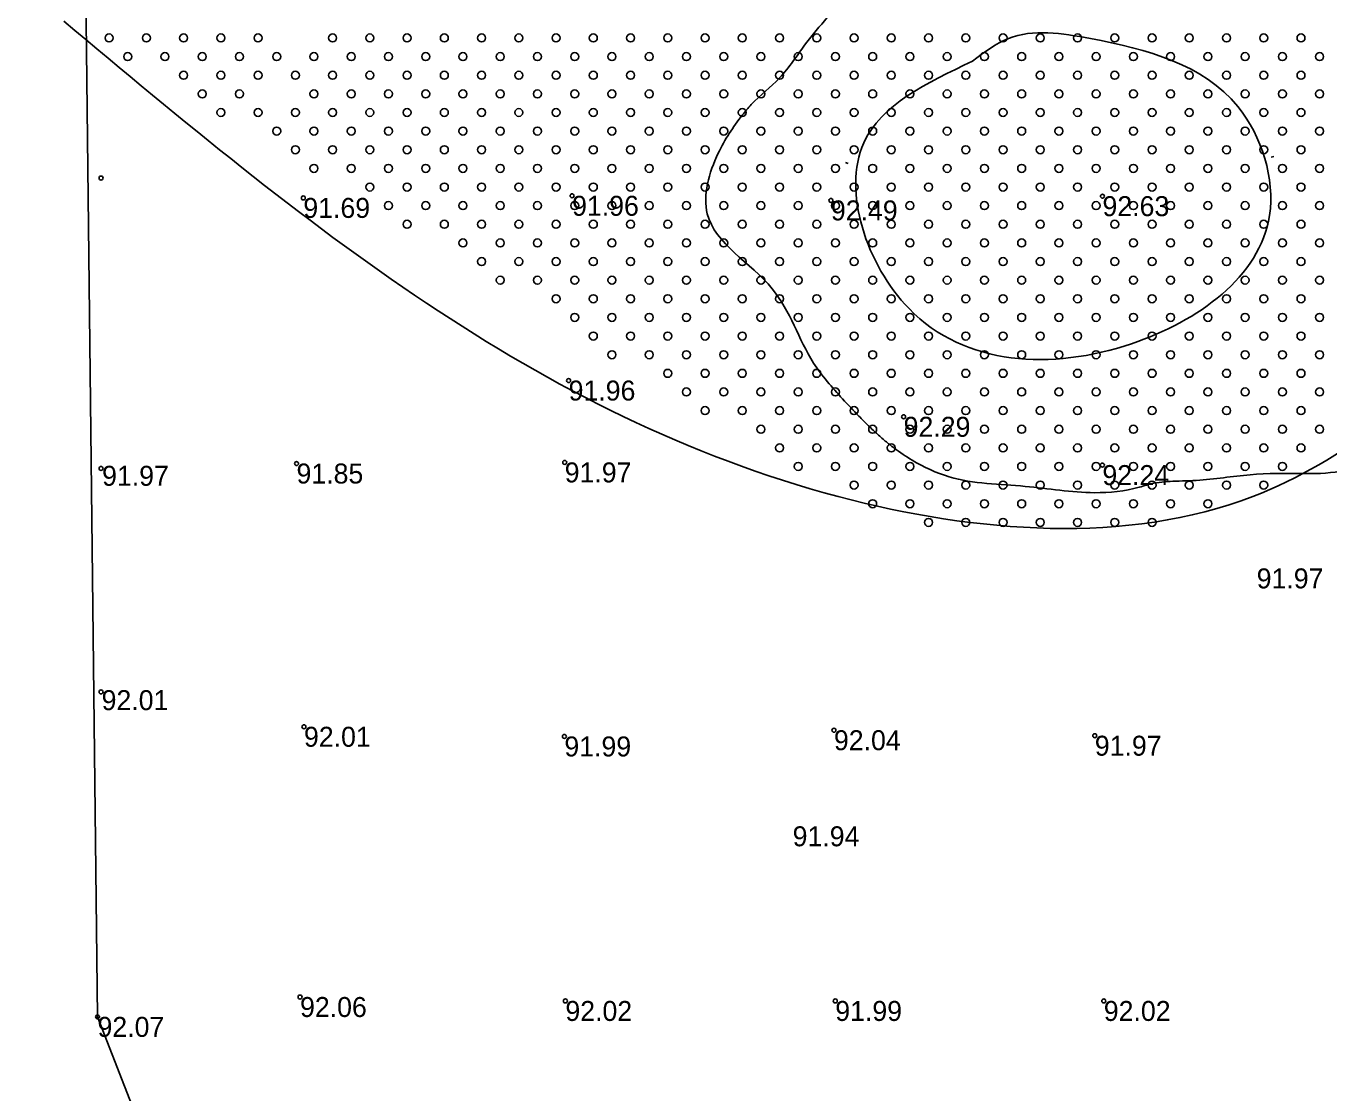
# Model space of a CAD drawing. Extents: x 316000 to 728450, y 314368 to 726000.
# Drawn here: x 725688.4 to 725933.2, y 314696.8 to 314897.2 of the extents above; entities that cross this region are included whole.
import ezdxf

# ---------------------------------------------------------------- set-up
doc = ezdxf.new("R2010")
doc.units = 0
for name, color, linetype in [('RAMI_UZMR_####_####_#', 7, 'Continuous'), ('RELJ_AATZ_####_TKST_#', 7, 'Continuous'), ('RELJ_ELEM_####_####_#', 7, 'Continuous'), ('RELJ_HORZ_PAMT_####_#', 7, 'Continuous'), ('RELJ_HORZ_RESN_####_#', 7, 'Continuous'), ('TERT_ELEM_####_####_#', 7, 'Continuous'), ('TERT_KONT_####_####_#', 7, 'Continuous')]:
    doc.layers.add(name, color=color, linetype=linetype)

msp = doc.modelspace()

# ---------------------------------------------------------------- linework, layer by layer
at = {"layer": 'RAMI_UZMR_####_####_#'}
msp.add_lwpolyline([(727254.69, 315085.95), (727002.7, 315002.84), (726508.21, 314868.03), (726416.7, 314837.05), (725982.38, 314530.96), (725916.44, 314513.26), (725799.16, 314549.2), (725735.9, 314623.63), (725701.82, 314711.1), (725697.25, 315112.64), (725659.91, 315163.35), (725614.81, 315211.65), (725561.8, 315231.45), (725500.09, 315274.21), (725474.77, 315308.26), (725484.26, 315374.77), (725505.03, 315405.04), (725554.87, 315404.25), (725559.14, 315567.14), (725558.67, 315591.68), (725662, 315676.73), (726089.69, 315915.19)], dxfattribs=at)
at = {"layer": 'RELJ_ELEM_####_####_#'}
for centre in [(725702.48, 314868.69), (725740.5, 314864.95), (725791.01, 314865.35), (725839.65, 314864.48), (725890.69, 314865.28), (725790.36, 314830.64), (725853.32, 314823.83), (725702.48, 314814.13), (725739.22, 314815.05), (725789.62, 314815.26), (725890.67, 314814.76), (725702.48, 314772.15), (725740.62, 314765.6), (725789.56, 314763.78), (725840.22, 314764.95), (725889.25, 314763.92), (725739.88, 314714.83), (725789.75, 314714.09), (725840.47, 314714.09), (725890.94, 314714.09), (725701.82, 314711.1)]:
    msp.add_circle(centre, 0.375, dxfattribs=at)
at = {"layer": 'RELJ_HORZ_PAMT_####_#'}
for p, q in [((725842.41, 314871.61), (725842.88, 314871.42)), ((725922.89, 314872.76), (725922.41, 314872.6))]:
    msp.add_line(p, q, dxfattribs=at)
msp.add_spline([(725866.26, 314890.64), (725845.81, 314875.28), (725854.33, 314844.15), (725896.15, 314837.56), (725922.08, 314861.63), (725916.12, 314882.11), (725888.42, 314894.9), (725873.03, 314894.9), (725866.26, 314890.64)], degree=3, dxfattribs=at)
at = {"layer": 'RELJ_HORZ_RESN_####_#'}
msp.add_spline([(725847.58, 314913.36), (725842.82, 314903.9), (725834.89, 314893.88), (725830, 314887.5), (725824.68, 314882.5), (725823, 314880.5), (725818.46, 314873.33), (725816.42, 314861.94), (725828.62, 314847.89), (725836.39, 314833.94), (725841.85, 314827.21), (725844.92, 314823.94), (725846.54, 314822.33), (725848.21, 314820.75), (725849.87, 314819.28), (725851.54, 314817.96), (725854.93, 314815.69), (725861.88, 314812.56), (725876.18, 314810.77), (725889.21, 314809.58), (725897.6, 314810.61), (725900.35, 314811.35), (725904.45, 314811.73), (725909.6, 314811.98), (725914.71, 314812.55), (725924.78, 314813.21), (725939.26, 314815.23), (725946, 314828.5), (725947.02, 314831.36), (725947.68, 314833.6), (725948.09, 314835.89), (725948.17, 314836.43), (725948.37, 314838.35), (725951.84, 314843.45), (725956.45, 314854.2), (725958.07, 314865.07), (725957.81, 314870.33), (725957.42, 314872.87), (725956.86, 314875.34), (725955.34, 314880.33), (725953.4, 314885.29), (725948.2, 314895.01), (725944.11, 314905.69), (725940.13, 314915.61), (725934.59, 314917.71), (725930.31, 314919.02), (725927.36, 314920.28), (725925.87, 314920.52), (725924.32, 314920.84), (725921.47, 314921.64), (725910.61, 314924.89), (725899.55, 314928.31), (725893.93, 314929.77), (725888.26, 314931.21), (725887.09, 314931.52)], degree=3, dxfattribs=at)
at = {"layer": 'TERT_ELEM_####_####_#'}
for centre in [(725704, 314895), (725711, 314895), (725718, 314895), (725725, 314895), (725732, 314895), (725746, 314895), (725753, 314895), (725760, 314895), (725767, 314895), (725774, 314895), (725781, 314895), (725788, 314895), (725795, 314895), (725802, 314895), (725809, 314895), (725816, 314895), (725823, 314895), (725830, 314895), (725837, 314895), (725844, 314895), (725851, 314895), (725858, 314895), (725865, 314895), (725872, 314895), (725879, 314895), (725886, 314895), (725893, 314895), (725900, 314895), (725907, 314895), (725914, 314895), (725921, 314895), (725928, 314895), (725707.5, 314891.5), (725714.5, 314891.5), (725721.5, 314891.5), (725728.5, 314891.5), (725735.5, 314891.5), (725742.5, 314891.5), (725749.5, 314891.5), (725756.5, 314891.5), (725763.5, 314891.5), (725770.5, 314891.5), (725777.5, 314891.5), (725784.5, 314891.5), (725791.5, 314891.5), (725798.5, 314891.5), (725805.5, 314891.5), (725812.5, 314891.5), (725819.5, 314891.5), (725826.5, 314891.5), (725833.5, 314891.5), (725840.5, 314891.5), (725847.5, 314891.5), (725854.5, 314891.5), (725861.5, 314891.5), (725868.5, 314891.5), (725875.5, 314891.5), (725882.5, 314891.5), (725889.5, 314891.5), (725896.5, 314891.5), (725903.5, 314891.5), (725910.5, 314891.5), (725917.5, 314891.5), (725924.5, 314891.5), (725931.5, 314891.5), (725718, 314888), (725725, 314888), (725732, 314888), (725739, 314888), (725746, 314888), (725753, 314888), (725760, 314888), (725767, 314888), (725774, 314888), (725781, 314888), (725788, 314888), (725795, 314888), (725802, 314888), (725809, 314888), (725816, 314888), (725823, 314888), (725830, 314888), (725837, 314888), (725844, 314888), (725851, 314888), (725858, 314888), (725865, 314888), (725872, 314888), (725879, 314888), (725886, 314888), (725893, 314888), (725900, 314888), (725907, 314888), (725914, 314888), (725921, 314888), (725928, 314888), (725721.5, 314884.5), (725728.5, 314884.5), (725742.5, 314884.5), (725749.5, 314884.5), (725756.5, 314884.5), (725763.5, 314884.5), (725770.5, 314884.5), (725777.5, 314884.5), (725784.5, 314884.5), (725791.5, 314884.5), (725798.5, 314884.5), (725805.5, 314884.5), (725812.5, 314884.5), (725819.5, 314884.5), (725826.5, 314884.5), (725833.5, 314884.5), (725840.5, 314884.5), (725847.5, 314884.5), (725854.5, 314884.5), (725861.5, 314884.5), (725868.5, 314884.5), (725875.5, 314884.5), (725882.5, 314884.5), (725889.5, 314884.5), (725896.5, 314884.5), (725903.5, 314884.5), (725910.5, 314884.5), (725917.5, 314884.5), (725924.5, 314884.5), (725931.5, 314884.5), (725725, 314881), (725732, 314881), (725739, 314881), (725746, 314881), (725753, 314881), (725760, 314881), (725767, 314881), (725774, 314881), (725781, 314881), (725788, 314881), (725795, 314881), (725802, 314881), (725809, 314881), (725816, 314881), (725823, 314881), (725830, 314881), (725837, 314881), (725844, 314881), (725851, 314881), (725858, 314881), (725865, 314881), (725872, 314881), (725879, 314881), (725886, 314881), (725893, 314881), (725900, 314881), (725907, 314881), (725914, 314881), (725921, 314881), (725928, 314881), (725735.5, 314877.5), (725742.5, 314877.5), (725749.5, 314877.5), (725756.5, 314877.5), (725763.5, 314877.5), (725770.5, 314877.5), (725777.5, 314877.5), (725784.5, 314877.5), (725791.5, 314877.5), (725798.5, 314877.5), (725805.5, 314877.5), (725812.5, 314877.5), (725819.5, 314877.5), (725826.5, 314877.5), (725833.5, 314877.5), (725840.5, 314877.5), (725847.5, 314877.5), (725854.5, 314877.5), (725861.5, 314877.5), (725868.5, 314877.5), (725875.5, 314877.5), (725882.5, 314877.5), (725889.5, 314877.5), (725896.5, 314877.5), (725903.5, 314877.5), (725910.5, 314877.5), (725917.5, 314877.5), (725924.5, 314877.5), (725931.5, 314877.5), (725739, 314874), (725746, 314874), (725753, 314874), (725760, 314874), (725767, 314874), (725774, 314874), (725781, 314874), (725788, 314874), (725795, 314874), (725802, 314874), (725809, 314874), (725816, 314874), (725823, 314874), (725830, 314874), (725837, 314874), (725844, 314874), (725851, 314874), (725858, 314874), (725865, 314874), (725872, 314874), (725879, 314874), (725886, 314874), (725893, 314874), (725900, 314874), (725907, 314874), (725914, 314874), (725921, 314874), (725928, 314874), (725742.5, 314870.5), (725749.5, 314870.5), (725756.5, 314870.5), (725763.5, 314870.5), (725770.5, 314870.5), (725777.5, 314870.5), (725784.5, 314870.5), (725791.5, 314870.5), (725798.5, 314870.5), (725805.5, 314870.5), (725812.5, 314870.5), (725819.5, 314870.5), (725826.5, 314870.5), (725833.5, 314870.5), (725840.5, 314870.5), (725847.5, 314870.5), (725854.5, 314870.5), (725861.5, 314870.5), (725868.5, 314870.5), (725875.5, 314870.5), (725882.5, 314870.5), (725889.5, 314870.5), (725896.5, 314870.5), (725903.5, 314870.5), (725910.5, 314870.5), (725917.5, 314870.5), (725924.5, 314870.5), (725931.5, 314870.5), (725753, 314867), (725760, 314867), (725767, 314867), (725774, 314867), (725781, 314867), (725788, 314867), (725795, 314867), (725802, 314867), (725809, 314867), (725816, 314867), (725823, 314867), (725830, 314867), (725837, 314867), (725844, 314867), (725851, 314867), (725858, 314867), (725865, 314867), (725872, 314867), (725879, 314867), (725886, 314867), (725893, 314867), (725900, 314867), (725907, 314867), (725914, 314867), (725921, 314867), (725928, 314867), (725756.5, 314863.5), (725763.5, 314863.5), (725770.5, 314863.5), (725777.5, 314863.5), (725784.5, 314863.5), (725791.5, 314863.5), (725798.5, 314863.5), (725805.5, 314863.5), (725812.5, 314863.5), (725819.5, 314863.5), (725826.5, 314863.5), (725833.5, 314863.5), (725840.5, 314863.5), (725847.5, 314863.5), (725854.5, 314863.5), (725861.5, 314863.5), (725868.5, 314863.5), (725875.5, 314863.5), (725882.5, 314863.5), (725889.5, 314863.5), (725896.5, 314863.5), (725903.5, 314863.5), (725910.5, 314863.5), (725917.5, 314863.5), (725924.5, 314863.5), (725931.5, 314863.5), (725760, 314860), (725767, 314860), (725774, 314860), (725781, 314860), (725788, 314860), (725795, 314860), (725802, 314860), (725809, 314860), (725816, 314860), (725823, 314860), (725830, 314860), (725837, 314860), (725844, 314860), (725851, 314860), (725858, 314860), (725865, 314860), (725872, 314860), (725879, 314860), (725886, 314860), (725893, 314860), (725900, 314860), (725907, 314860), (725914, 314860), (725921, 314860), (725928, 314860), (725770.5, 314856.5), (725777.5, 314856.5), (725784.5, 314856.5), (725791.5, 314856.5), (725798.5, 314856.5), (725805.5, 314856.5), (725812.5, 314856.5), (725819.5, 314856.5), (725826.5, 314856.5), (725833.5, 314856.5), (725840.5, 314856.5), (725847.5, 314856.5), (725854.5, 314856.5), (725861.5, 314856.5), (725868.5, 314856.5), (725875.5, 314856.5), (725882.5, 314856.5), (725889.5, 314856.5), (725896.5, 314856.5), (725903.5, 314856.5), (725910.5, 314856.5), (725917.5, 314856.5), (725924.5, 314856.5), (725931.5, 314856.5), (725774, 314853), (725781, 314853), (725788, 314853), (725795, 314853), (725802, 314853), (725809, 314853), (725816, 314853), (725823, 314853), (725830, 314853), (725837, 314853), (725844, 314853), (725851, 314853), (725858, 314853), (725865, 314853), (725872, 314853), (725879, 314853), (725886, 314853), (725893, 314853), (725900, 314853), (725907, 314853), (725914, 314853), (725921, 314853), (725928, 314853), (725777.5, 314849.5), (725784.5, 314849.5), (725791.5, 314849.5), (725798.5, 314849.5), (725805.5, 314849.5), (725812.5, 314849.5), (725819.5, 314849.5), (725826.5, 314849.5), (725833.5, 314849.5), (725840.5, 314849.5), (725847.5, 314849.5), (725854.5, 314849.5), (725861.5, 314849.5), (725868.5, 314849.5), (725875.5, 314849.5), (725882.5, 314849.5), (725889.5, 314849.5), (725896.5, 314849.5), (725903.5, 314849.5), (725910.5, 314849.5), (725917.5, 314849.5), (725924.5, 314849.5), (725931.5, 314849.5), (725788, 314846), (725795, 314846), (725802, 314846), (725809, 314846), (725816, 314846), (725823, 314846), (725830, 314846), (725837, 314846), (725844, 314846), (725851, 314846), (725858, 314846), (725865, 314846), (725872, 314846), (725879, 314846), (725886, 314846), (725893, 314846), (725900, 314846), (725907, 314846), (725914, 314846), (725921, 314846), (725928, 314846), (725791.5, 314842.5), (725798.5, 314842.5), (725805.5, 314842.5), (725812.5, 314842.5), (725819.5, 314842.5), (725826.5, 314842.5), (725833.5, 314842.5), (725840.5, 314842.5), (725847.5, 314842.5), (725854.5, 314842.5), (725861.5, 314842.5), (725868.5, 314842.5), (725875.5, 314842.5), (725882.5, 314842.5), (725889.5, 314842.5), (725896.5, 314842.5), (725903.5, 314842.5), (725910.5, 314842.5), (725917.5, 314842.5), (725924.5, 314842.5), (725931.5, 314842.5), (725795, 314839), (725802, 314839), (725809, 314839), (725816, 314839), (725823, 314839), (725830, 314839), (725837, 314839), (725844, 314839), (725851, 314839), (725858, 314839), (725865, 314839), (725872, 314839), (725879, 314839), (725886, 314839), (725893, 314839), (725900, 314839), (725907, 314839), (725914, 314839), (725921, 314839), (725928, 314839), (725798.5, 314835.5), (725805.5, 314835.5), (725812.5, 314835.5), (725819.5, 314835.5), (725826.5, 314835.5), (725833.5, 314835.5), (725840.5, 314835.5), (725847.5, 314835.5), (725854.5, 314835.5), (725861.5, 314835.5), (725868.5, 314835.5), (725875.5, 314835.5), (725882.5, 314835.5), (725889.5, 314835.5), (725896.5, 314835.5), (725903.5, 314835.5), (725910.5, 314835.5), (725917.5, 314835.5), (725924.5, 314835.5), (725931.5, 314835.5), (725809, 314832), (725816, 314832), (725823, 314832), (725830, 314832), (725837, 314832), (725844, 314832), (725851, 314832), (725858, 314832), (725865, 314832), (725872, 314832), (725879, 314832), (725886, 314832), (725893, 314832), (725900, 314832), (725907, 314832), (725914, 314832), (725921, 314832), (725928, 314832), (725812.5, 314828.5), (725819.5, 314828.5), (725826.5, 314828.5), (725833.5, 314828.5), (725840.5, 314828.5), (725847.5, 314828.5), (725854.5, 314828.5), (725861.5, 314828.5), (725868.5, 314828.5), (725875.5, 314828.5), (725882.5, 314828.5), (725889.5, 314828.5), (725896.5, 314828.5), (725903.5, 314828.5), (725910.5, 314828.5), (725917.5, 314828.5), (725924.5, 314828.5), (725931.5, 314828.5), (725816, 314825), (725823, 314825), (725830, 314825), (725837, 314825), (725844, 314825), (725851, 314825), (725858, 314825), (725865, 314825), (725872, 314825), (725879, 314825), (725886, 314825), (725893, 314825), (725900, 314825), (725907, 314825), (725914, 314825), (725921, 314825), (725928, 314825), (725826.5, 314821.5), (725833.5, 314821.5), (725840.5, 314821.5), (725847.5, 314821.5), (725854.5, 314821.5), (725861.5, 314821.5), (725868.5, 314821.5), (725875.5, 314821.5), (725882.5, 314821.5), (725889.5, 314821.5), (725896.5, 314821.5), (725903.5, 314821.5), (725910.5, 314821.5), (725917.5, 314821.5), (725924.5, 314821.5), (725931.5, 314821.5), (725830, 314818), (725837, 314818), (725844, 314818), (725851, 314818), (725858, 314818), (725865, 314818), (725872, 314818), (725879, 314818), (725886, 314818), (725893, 314818), (725900, 314818), (725907, 314818), (725914, 314818), (725921, 314818), (725928, 314818), (725833.5, 314814.5), (725840.5, 314814.5), (725847.5, 314814.5), (725854.5, 314814.5), (725861.5, 314814.5), (725868.5, 314814.5), (725875.5, 314814.5), (725882.5, 314814.5), (725889.5, 314814.5), (725896.5, 314814.5), (725903.5, 314814.5), (725910.5, 314814.5), (725917.5, 314814.5), (725924.5, 314814.5), (725844, 314811), (725851, 314811), (725858, 314811), (725865, 314811), (725872, 314811), (725879, 314811), (725886, 314811), (725893, 314811), (725900, 314811), (725907, 314811), (725914, 314811), (725921, 314811), (725847.5, 314807.5), (725854.5, 314807.5), (725861.5, 314807.5), (725868.5, 314807.5), (725875.5, 314807.5), (725882.5, 314807.5), (725889.5, 314807.5), (725896.5, 314807.5), (725903.5, 314807.5), (725910.5, 314807.5), (725858, 314804), (725865, 314804), (725872, 314804), (725879, 314804), (725886, 314804), (725893, 314804), (725900, 314804)]:
    msp.add_circle(centre, 0.75, dxfattribs=at)
at = {"layer": 'TERT_KONT_####_####_#'}
msp.add_spline([(726171.05, 315177.78), (726060.22, 315058.34), (726046.85, 314926.57), (725966, 314840.49), (725918.95, 314808.85), (725841.04, 314808.85), (725695.46, 314898.17)], degree=3, dxfattribs=at)

# ---------------------------------------------------------------- texts
at = {"layer": 'RELJ_AATZ_####_TKST_#'}
for s, p in [('91.69', (725740.5, 314861.2)), ('91.96', (725791.01, 314861.6)), ('92.49', (725839.65, 314860.73)), ('92.63', (725890.69, 314861.53)), ('91.96', (725790.36, 314826.89)), ('92.29', (725853.32, 314820.08)), ('91.97', (725702.68, 314810.88)), ('91.85', (725739.22, 314811.3)), ('91.97', (725789.62, 314811.51)), ('92.24', (725890.67, 314811.01)), ('91.97', (725919.67, 314791.6)), ('92.01', (725702.59, 314768.73)), ('92.01', (725740.62, 314761.85)), ('91.99', (725789.56, 314760.03)), ('92.04', (725840.22, 314761.2)), ('91.97', (725889.25, 314760.17)), ('91.94', (725832.46, 314743.15)), ('92.06', (725739.88, 314711.08)), ('92.02', (725789.75, 314710.34)), ('91.99', (725840.47, 314710.34)), ('92.02', (725890.94, 314710.34)), ('92.07', (725701.82, 314707.35))]:
    msp.add_text(s, height=3.75, dxfattribs=at).set_placement(p)

doc.saveas('drawing.dxf')
